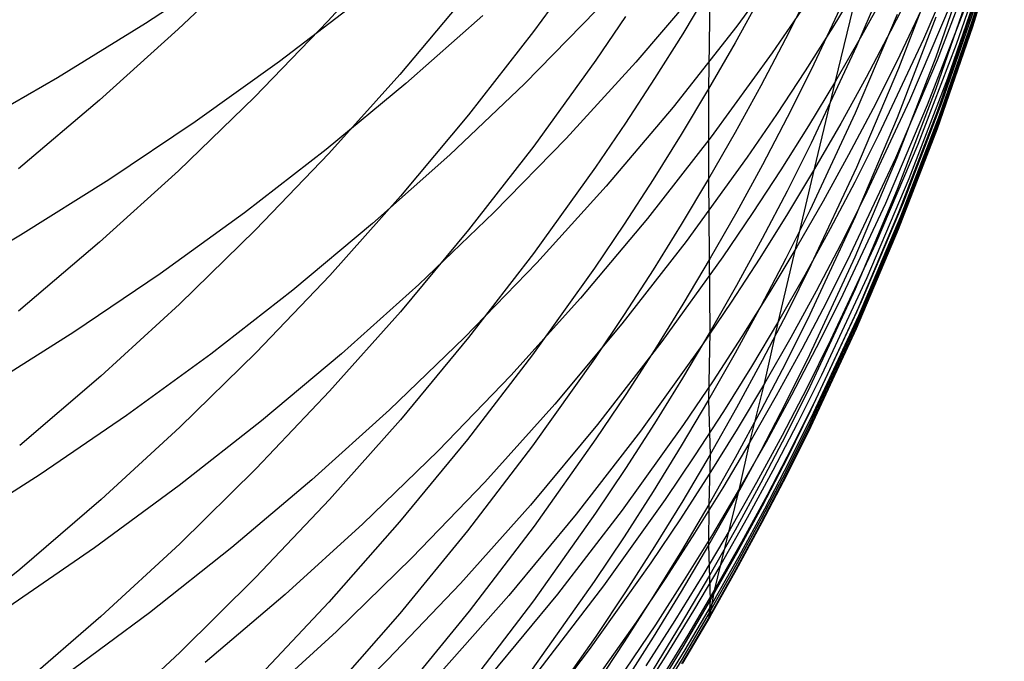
# Model space of a CAD drawing. Extents: x -383 to 1849, y -1185 to -529.
# Tile 671 of 870: x 1799.87 to 1804.32, y -1112.72 to -1109.82. Entities that reach past the tile are written whole.
import ezdxf

# ---------------------------------------------------------------- set-up
doc = ezdxf.new("R2010")
doc.units = 0
doc.layers.add('PREDEFINITO', color=7, linetype='CONTINUOUS')

msp = doc.modelspace()

# ---------------------------------------------------------------- linework, layer by layer
at = {"layer": 'PREDEFINITO'}
for p, q in [((1803.5598, -1110.0993, 554.1306), (1803.7803, -1109.1878, 550.583)), ((1804.3196, -1109.3697, 574.238), (1804.1751, -1109.8368, 574.2137)), ((1804.3183, -1109.3857, 577.8473), (1804.1737, -1109.8534, 577.8415)), ((1804.3229, -1109.3872, 575.9942), (1804.1784, -1109.8541, 575.9744)), ((1801.5869, -1109.4738, 606.3548), (1801.2667, -1109.8277, 606.4603)), ((1802.4758, -1109.4883, 602.3701), (1802.1955, -1109.8751, 602.4689)), ((1803.388, -1109.4747, 548.5243), (1803.1137, -1109.8507, 548.3796)), ((1803.8449, -1109.4971, 590.8551), (1803.6547, -1109.9425, 590.9142)), ((1804.1459, -1109.4711, 559.908), (1803.9579, -1109.9106, 559.8096)), ((1804.264, -1109.4762, 567.1505), (1804.1053, -1109.9345, 567.0897)), ((1800.934, -1109.5333, 608.4057), (1800.5895, -1109.8649, 608.5117)), ((1804.1725, -1109.5293, 583.3648), (1804.0128, -1109.991, 583.3885)), ((1804.1926, -1109.5549, 563.5385), (1804.0191, -1110.0046, 563.4586)), ((1800.8305, -1109.5803, 538.0813), (1800.4412, -1109.8386, 537.9281)), ((1804.0397, -1109.5806, 558.0359), (1803.8369, -1110.011, 557.9289)), ((1804.0192, -1109.5879, 587.1103), (1803.8444, -1110.042, 587.1512)), ((1803.655, -1109.6121, 592.759), (1803.4497, -1110.0492, 592.826)), ((1804.2246, -1109.6288, 568.9199), (1804.0654, -1110.0883, 568.8688)), ((1802.9591, -1109.66, 546.456), (1802.6576, -1110.0145, 546.3072)), ((1802.9929, -1109.6803, 598.5087), (1802.8691, -1109.8856, 598.5527)), ((1802.9929, -1109.6803, 598.5087), (1802.9863, -1110.1346, 596.6699)), ((1803.6692, -1109.6546, 552.3536), (1803.5476, -1109.8553, 552.288)), ((1803.7919, -1109.6891, 554.2538), (1803.6778, -1109.8952, 554.192)), ((1803.9152, -1109.6634, 556.1488), (1803.8085, -1109.8747, 556.091)), ((1804.1738, -1109.6726, 581.5177), (1804.014, -1110.1345, 581.5333)), ((1801.4167, -1109.7276, 540.1827), (1801.0463, -1110.0115, 540.0287)), ((1801.8969, -1109.7048, 604.413), (1801.59, -1110.0706, 604.5142)), ((1803.2219, -1109.7161, 596.5887), (1803.106, -1109.9264, 596.6295)), ((1803.4423, -1109.6932, 594.672), (1803.334, -1109.9083, 594.7094)), ((1804.0833, -1109.7466, 561.682), (1803.895, -1110.1879, 561.5931)), ((1804.1486, -1109.7575, 565.3128), (1803.9747, -1110.2085, 565.2427)), ((1804.1789, -1109.7765, 579.6534), (1804.0193, -1110.2385, 579.6599)), ((1804.1998, -1109.735, 570.6939), (1804.0404, -1110.1955, 570.6527)), ((1801.9664, -1109.8027, 542.2762), (1801.6179, -1110.1109, 542.1228)), ((1802.4801, -1109.7797, 544.3689), (1802.1545, -1110.1114, 544.2173)), ((1802.611, -1109.8073, 600.4838), (1802.4762, -1110.005, 600.5302)), ((1803.4058, -1109.7795, 550.3741), (1803.2736, -1109.9724, 550.3054)), ((1803.839, -1109.7985, 589.0099), (1803.6487, -1110.2453, 589.0597)), ((1804.0137, -1109.8103, 585.2574), (1803.8388, -1110.2654, 585.2891)), ((1804.1886, -1109.7958, 572.4702), (1804.0291, -1110.2569, 572.4391)), ((1800.4412, -1109.8386, 537.9281), (1800.0427, -1110.0855, 537.7792)), ((1800.5895, -1109.8649, 608.5117), (1800.2335, -1110.1859, 608.6143)), ((1801.2667, -1109.8277, 606.4603), (1800.9342, -1110.1716, 606.5628)), ((1803.1137, -1109.8507, 548.3796), (1802.8255, -1110.2174, 548.237)), ((1803.5476, -1109.8553, 552.288), (1803.4222, -1110.0538, 552.2229)), ((1804.1737, -1109.8534, 577.8415), (1804.014, -1110.3155, 577.8357)), ((1804.1751, -1109.8368, 574.2137), (1804.0154, -1110.2984, 574.1897)), ((1804.1784, -1109.8541, 575.9744), (1804.0187, -1110.3157, 575.9548)), ((1802.1955, -1109.8751, 602.4689), (1801.9014, -1110.2526, 602.5654)), ((1802.8691, -1109.8856, 598.5527), (1802.7416, -1110.0886, 598.5962)), ((1803.334, -1109.9083, 594.7094), (1803.2219, -1110.1214, 594.7464)), ((1803.6778, -1109.8952, 554.192), (1803.5598, -1110.0993, 554.1306)), ((1803.8085, -1109.8747, 556.091), (1803.698, -1110.0841, 556.0335)), ((1803.9579, -1109.9106, 559.8096), (1803.7546, -1110.3431, 559.7121)), ((1803.106, -1109.9264, 596.6295), (1802.9863, -1110.1346, 596.6699)), ((1803.6547, -1109.9425, 590.9142), (1803.4492, -1110.3809, 590.9723)), ((1804.1053, -1109.9345, 567.0897), (1803.9314, -1110.3867, 567.0293)), ((1803.2736, -1109.9724, 550.3054), (1802.9985, -1110.3512, 550.1693)), ((1804.0128, -1109.991, 583.3885), (1803.8378, -1110.4466, 583.4118)), ((1801.0463, -1110.0115, 540.0287), (1800.6658, -1110.2844, 539.8783)), ((1802.4762, -1110.005, 600.5302), (1802.1958, -1110.3936, 600.6214)), ((1802.6576, -1110.0145, 546.3072), (1802.3432, -1110.3593, 546.1609)), ((1803.8444, -1110.042, 587.1512), (1803.6543, -1110.4896, 587.1914)), ((1803.8369, -1110.011, 557.9289), (1803.7298, -1110.2234, 557.8758)), ((1804.0191, -1110.0046, 563.4586), (1803.8304, -1110.4476, 563.3794)), ((1800.0427, -1110.0855, 537.7792), (1799.6354, -1110.3207, 537.6346)), ((1801.59, -1110.0706, 604.5142), (1801.2702, -1110.4266, 604.6127)), ((1802.7416, -1110.0886, 598.5962), (1802.6104, -1110.2895, 598.6392)), ((1803.4222, -1110.0538, 552.2229), (1803.2932, -1110.2502, 552.1581)), ((1803.4497, -1110.0492, 592.826), (1803.3414, -1110.265, 592.8591)), ((1803.698, -1110.0841, 556.0335), (1803.5836, -1110.2914, 555.9764)), ((1804.0654, -1110.0883, 568.8688), (1803.891, -1110.5419, 568.8181)), ((1801.6179, -1110.1109, 542.1228), (1801.2583, -1110.4084, 541.9727)), ((1802.1545, -1110.1114, 544.2173), (1801.8168, -1110.4329, 544.0686)), ((1802.9863, -1110.1346, 596.6699), (1802.8628, -1110.3407, 596.7099)), ((1802.9863, -1110.1346, 596.6699), (1802.9863, -1110.5415, 594.8194)), ((1803.2219, -1110.1214, 594.7464), (1803.106, -1110.3325, 594.7831)), ((1803.5598, -1110.0993, 554.1306), (1803.4381, -1110.3013, 554.0695)), ((1803.4655, -1110.4967, 555.9195), (1803.5598, -1110.0993, 554.1306)), ((1804.014, -1110.1345, 581.5333), (1803.839, -1110.5904, 581.5487)), ((1800.9342, -1110.1716, 606.5628), (1800.5897, -1110.5051, 606.6622)), ((1800.2335, -1110.1859, 608.6143), (1799.8667, -1110.4962, 608.7135)), ((1802.8255, -1110.2174, 548.237), (1802.5239, -1110.5746, 548.0967)), ((1803.7298, -1110.2234, 557.8758), (1803.6188, -1110.4338, 557.8229)), ((1803.895, -1110.1879, 561.5931), (1803.6914, -1110.6222, 561.5051)), ((1803.9747, -1110.2085, 565.2427), (1803.7855, -1110.6529, 565.1731)), ((1804.0404, -1110.1955, 570.6527), (1803.8657, -1110.6499, 570.6118)), ((1801.9014, -1110.2526, 602.5654), (1801.594, -1110.6206, 602.6595)), ((1803.2932, -1110.2502, 552.1581), (1803.1604, -1110.4442, 552.0938)), ((1803.3414, -1110.265, 592.8591), (1803.2293, -1110.4788, 592.8919)), ((1803.6487, -1110.2453, 589.0597), (1803.4432, -1110.6849, 589.1086)), ((1803.8388, -1110.2654, 585.2891), (1803.6487, -1110.7138, 585.3203)), ((1804.0193, -1110.2385, 579.6599), (1803.8444, -1110.6945, 579.6663)), ((1804.0291, -1110.2569, 572.4391), (1803.8543, -1110.7119, 572.4083)), ((1800.6658, -1110.2844, 539.8783), (1800.2756, -1110.546, 539.7319)), ((1802.6104, -1110.2895, 598.6392), (1802.4756, -1110.4881, 598.6817)), ((1803.4381, -1110.3013, 554.0695), (1803.3126, -1110.501, 554.0089)), ((1803.5836, -1110.2914, 555.9764), (1803.4655, -1110.4967, 555.9195)), ((1804.0154, -1110.2984, 574.1897), (1803.8405, -1110.7539, 574.1659)), ((1802.9985, -1110.3512, 550.1693), (1802.7095, -1110.7208, 550.0353)), ((1802.8628, -1110.3407, 596.7099), (1802.7355, -1110.5446, 596.7494)), ((1803.106, -1110.3325, 594.7831), (1802.9863, -1110.5415, 594.8194)), ((1803.7546, -1110.3431, 559.7121), (1803.6472, -1110.5565, 559.6637)), ((1804.014, -1110.3155, 577.8357), (1803.839, -1110.7716, 577.8301)), ((1804.0187, -1110.3157, 575.9548), (1803.8438, -1110.7712, 575.9354)), ((1802.1958, -1110.3936, 600.6214), (1801.9015, -1110.7728, 600.7105)), ((1802.3432, -1110.3593, 546.1609), (1802.0162, -1110.6941, 546.0172)), ((1803.4492, -1110.3809, 590.9723), (1803.3408, -1110.5973, 591.001)), ((1803.9314, -1110.3867, 567.0293), (1803.7422, -1110.8324, 566.9694)), ((1801.2583, -1110.4084, 541.9727), (1800.8881, -1110.695, 541.826)), ((1801.2702, -1110.4266, 604.6127), (1800.9381, -1110.7725, 604.7084)), ((1801.8168, -1110.4329, 544.0686), (1801.4676, -1110.744, 543.9229)), ((1803.1604, -1110.4442, 552.0938), (1802.8842, -1110.8256, 551.9665)), ((1803.6188, -1110.4338, 557.8229), (1803.504, -1110.6422, 557.7704)), ((1802.4756, -1110.4881, 598.6817), (1802.1953, -1110.8784, 598.7653)), ((1803.2293, -1110.4788, 592.8919), (1803.1133, -1110.6905, 592.9243)), ((1803.6543, -1110.4896, 587.1914), (1803.4491, -1110.9301, 587.231)), ((1803.8304, -1110.4476, 563.3794), (1803.6264, -1110.8836, 563.3009)), ((1803.8378, -1110.4466, 583.4118), (1803.6477, -1110.8955, 583.4348)), ((1800.5897, -1110.5051, 606.6622), (1800.2338, -1110.8281, 606.7585)), ((1803.3126, -1110.501, 554.0089), (1803.1835, -1110.6985, 553.9486)), ((1803.3022, -1111.1847, 559.52), (1803.4655, -1110.4967, 555.9195)), ((1803.4655, -1110.4967, 555.9195), (1803.3435, -1110.6998, 555.8631)), ((1800.2756, -1110.546, 539.7319), (1799.8761, -1110.7962, 539.5895)), ((1802.5239, -1110.5746, 548.0967), (1802.2093, -1110.922, 547.9587)), ((1802.7355, -1110.5446, 596.7494), (1802.6046, -1110.7463, 596.7885)), ((1802.9863, -1110.5415, 594.8194), (1802.8628, -1110.7483, 594.8554)), ((1802.9863, -1110.5415, 594.8194), (1802.9925, -1111.2342, 591.0855)), ((1803.6472, -1110.5565, 559.6637), (1803.536, -1110.768, 559.6155)), ((1803.891, -1110.5419, 568.8181), (1803.7014, -1110.9888, 568.7679)), ((1801.594, -1110.6206, 602.6595), (1801.2737, -1110.9786, 602.751)), ((1803.3408, -1110.5973, 591.001), (1803.2285, -1110.8116, 591.0294)), ((1803.6914, -1110.6222, 561.5051), (1803.5838, -1110.8365, 561.4614)), ((1803.839, -1110.5904, 581.5487), (1803.6487, -1111.0397, 581.5638)), ((1803.504, -1110.6422, 557.7704), (1803.3854, -1110.8485, 557.7182)), ((1803.7855, -1110.6529, 565.1731), (1803.5811, -1111.0903, 565.1041)), ((1803.8657, -1110.6499, 570.6118), (1803.6759, -1111.0977, 570.5713)), ((1800.8881, -1110.695, 541.826), (1800.5078, -1110.9705, 541.683)), ((1802.0162, -1110.6941, 546.0172), (1801.6772, -1111.0187, 545.8762)), ((1803.1133, -1110.6905, 592.9243), (1802.9936, -1110.9002, 592.9565)), ((1803.1835, -1110.6985, 553.9486), (1803.0507, -1110.8938, 553.8888)), ((1803.3435, -1110.6998, 555.8631), (1803.2178, -1110.9007, 555.8069)), ((1803.4432, -1110.6849, 589.1086), (1803.3347, -1110.9018, 589.1328)), ((1803.8444, -1110.6945, 579.6663), (1803.6544, -1111.1439, 579.6726)), ((1803.8543, -1110.7119, 572.4083), (1803.6643, -1111.1603, 572.3778)), ((1801.4676, -1110.744, 543.9229), (1801.1073, -1111.0444, 543.7803)), ((1802.7095, -1110.7208, 550.0353), (1802.4071, -1111.0808, 549.9034)), ((1802.6046, -1110.7463, 596.7885), (1802.47, -1110.9456, 596.8272)), ((1802.8628, -1110.7483, 594.8554), (1802.7356, -1110.953, 594.8909)), ((1803.6487, -1110.7138, 585.3203), (1803.4433, -1111.155, 585.3511)), ((1803.8405, -1110.7539, 574.1659), (1803.6504, -1111.2028, 574.1424)), ((1799.8761, -1110.7962, 539.5895), (1799.4679, -1111.0345, 539.4514)), ((1800.9381, -1110.7725, 604.7084), (1800.5942, -1111.1081, 604.8013)), ((1801.9015, -1110.7728, 600.7105), (1801.594, -1111.1425, 600.7972)), ((1803.536, -1110.768, 559.6155), (1803.421, -1110.9774, 559.5676)), ((1803.839, -1110.7716, 577.8301), (1803.6489, -1111.2211, 577.8245)), ((1803.8438, -1110.7712, 575.9354), (1803.6536, -1111.2201, 575.9163)), ((1800.2338, -1110.8281, 606.7585), (1799.867, -1111.1403, 606.8516)), ((1802.8842, -1110.8256, 551.9665), (1802.5942, -1111.1977, 551.8411)), ((1803.2285, -1110.8116, 591.0294), (1803.1124, -1111.024, 591.0576)), ((1803.5838, -1110.8365, 561.4614), (1803.4725, -1111.0489, 561.4179)), ((1803.7422, -1110.8324, 566.9694), (1803.5378, -1111.2711, 566.9101)), ((1802.1953, -1110.8784, 598.7653), (1801.9011, -1111.2593, 598.8469)), ((1803.3854, -1110.8485, 557.7182), (1803.263, -1111.0527, 557.6662)), ((1803.6264, -1110.8836, 563.3009), (1803.5187, -1111.0987, 563.2619)), ((1802.2093, -1110.922, 547.9587), (1801.8823, -1111.2594, 547.8232)), ((1803.0507, -1110.8938, 553.8888), (1802.7744, -1111.2775, 553.7703)), ((1802.9936, -1110.9002, 592.9565), (1802.87, -1111.1077, 592.9883)), ((1803.2178, -1110.9007, 555.8069), (1803.0884, -1111.0994, 555.7512)), ((1803.3347, -1110.9018, 589.1328), (1803.2224, -1111.1168, 589.1568)), ((1803.4491, -1110.9301, 587.231), (1803.3407, -1111.1475, 587.2506)), ((1803.6477, -1110.8955, 583.4348), (1803.4424, -1111.3373, 583.4575)), ((1800.5078, -1110.9705, 541.683), (1800.1177, -1111.2346, 541.5436)), ((1801.2737, -1110.9786, 602.751), (1800.941, -1111.3266, 602.84)), ((1802.47, -1110.9456, 596.8272), (1802.1903, -1111.3375, 596.9032)), ((1802.7356, -1110.953, 594.8909), (1802.6047, -1111.1553, 594.9261)), ((1803.421, -1110.9774, 559.5676), (1803.3022, -1111.1847, 559.52)), ((1801.6772, -1111.0187, 545.8762), (1801.3267, -1111.3328, 545.7381)), ((1803.1124, -1111.024, 591.0576), (1802.9925, -1111.2342, 591.0855)), ((1803.7014, -1110.9888, 568.7679), (1803.4966, -1111.4285, 568.7182)), ((1801.1073, -1111.0444, 543.7803), (1800.7364, -1111.3338, 543.641)), ((1803.263, -1111.0527, 557.6662), (1803.1368, -1111.2547, 557.6146)), ((1803.4725, -1111.0489, 561.4179), (1803.3573, -1111.2592, 561.3747)), ((1803.6487, -1111.0397, 581.5638), (1803.4432, -1111.4817, 581.5787)), ((1800.5942, -1111.1081, 604.8013), (1800.2388, -1111.433, 604.8912)), ((1802.4071, -1111.0808, 549.9034), (1802.0918, -1111.431, 549.7737)), ((1802.87, -1111.1077, 592.9883), (1802.7427, -1111.313, 593.0198)), ((1803.0884, -1111.0994, 555.7512), (1802.9553, -1111.2958, 555.6958)), ((1803.5187, -1111.0987, 563.2619), (1803.4073, -1111.3119, 563.2232)), ((1803.6759, -1111.0977, 570.5713), (1803.4708, -1111.5383, 570.5312)), ((1803.5811, -1111.0903, 565.1041), (1803.4732, -1111.3061, 565.0699)), ((1801.594, -1111.1425, 600.7972), (1801.2735, -1111.5022, 600.8817)), ((1802.6047, -1111.1553, 594.9261), (1802.4701, -1111.3554, 594.9608)), ((1803.2224, -1111.1168, 589.1568), (1803.1063, -1111.3297, 589.1805)), ((1803.3407, -1111.1475, 587.2506), (1803.2286, -1111.3629, 587.2699)), ((1803.4433, -1111.155, 585.3511), (1803.335, -1111.3728, 585.3662)), ((1803.6544, -1111.1439, 579.6726), (1803.4491, -1111.5861, 579.6787)), ((1802.5942, -1111.1977, 551.8411), (1802.2907, -1111.5601, 551.7177)), ((1803.3022, -1111.1847, 559.52), (1803.1795, -1111.3898, 559.4727)), ((1803.2383, -1111.4674, 561.3317), (1803.3022, -1111.1847, 559.52)), ((1803.6504, -1111.2028, 574.1424), (1803.4451, -1111.6445, 574.1193)), ((1803.6643, -1111.1603, 572.3778), (1803.459, -1111.6017, 572.3477)), ((1800.1177, -1111.2346, 541.5436), (1799.7184, -1111.4871, 541.4082)), ((1802.9925, -1111.2342, 591.0855), (1802.8688, -1111.4423, 591.1131)), ((1802.9925, -1111.2342, 591.0855), (1802.9864, -1111.5405, 589.2039)), ((1803.6489, -1111.2211, 577.8245), (1803.4435, -1111.6634, 577.819)), ((1803.6536, -1111.2201, 575.9163), (1803.4482, -1111.6619, 575.8976)), ((1801.8823, -1111.2594, 547.8232), (1801.5434, -1111.5864, 547.6903)), ((1801.9011, -1111.2593, 598.8469), (1801.5936, -1111.6305, 598.9265)), ((1802.7744, -1111.2775, 553.7703), (1802.4843, -1111.6517, 553.6536)), ((1803.1368, -1111.2547, 557.6146), (1803.0069, -1111.4544, 557.5634)), ((1803.3573, -1111.2592, 561.3747), (1803.2383, -1111.4674, 561.3317)), ((1803.5378, -1111.2711, 566.9101), (1803.4299, -1111.4876, 566.8806)), ((1800.7364, -1111.3338, 543.641), (1800.3554, -1111.6121, 543.5052)), ((1800.941, -1111.3266, 602.84), (1800.5964, -1111.6642, 602.9262)), ((1801.3267, -1111.3328, 545.7381), (1800.9651, -1111.6362, 545.603)), ((1802.7427, -1111.313, 593.0198), (1802.6117, -1111.5161, 593.0509)), ((1802.9553, -1111.2958, 555.6958), (1802.6786, -1111.6817, 555.5862)), ((1803.1063, -1111.3297, 589.1805), (1802.9864, -1111.5405, 589.2039)), ((1803.4073, -1111.3119, 563.2232), (1803.292, -1111.523, 563.1846)), ((1803.4732, -1111.3061, 565.0699), (1803.3614, -1111.52, 565.0359)), ((1802.1903, -1111.3375, 596.9032), (1801.8967, -1111.7198, 596.9773)), ((1802.4701, -1111.3554, 594.9608), (1802.1904, -1111.7487, 595.0292)), ((1803.2286, -1111.3629, 587.2699), (1803.1126, -1111.5763, 587.2891)), ((1803.335, -1111.3728, 585.3662), (1803.2228, -1111.5886, 585.3812)), ((1803.4424, -1111.3373, 583.4575), (1803.334, -1111.5554, 583.4686)), ((1803.1795, -1111.3898, 559.4727), (1803.0531, -1111.5928, 559.4256)), ((1800.2388, -1111.433, 604.8912), (1799.8725, -1111.7471, 604.9781)), ((1802.0918, -1111.431, 549.7737), (1801.764, -1111.7712, 549.6463)), ((1802.8688, -1111.4423, 591.1131), (1802.7413, -1111.6482, 591.1404)), ((1803.0069, -1111.4544, 557.5634), (1802.8733, -1111.6519, 557.5125)), ((1803.2383, -1111.4674, 561.3317), (1803.1155, -1111.6735, 561.289)), ((1803.1729, -1111.732, 563.1463), (1803.2383, -1111.4674, 561.3317)), ((1803.4966, -1111.4285, 568.7182), (1803.3885, -1111.6456, 568.6935)), ((1801.2735, -1111.5022, 600.8817), (1800.9407, -1111.8518, 600.9638)), ((1803.4299, -1111.4876, 566.8806), (1803.3182, -1111.7021, 566.8514)), ((1803.4432, -1111.4817, 581.5787), (1803.3347, -1111.6999, 581.5861)), ((1802.6117, -1111.5161, 593.0509), (1802.4771, -1111.7169, 593.0817)), ((1802.9864, -1111.5405, 589.2039), (1802.8627, -1111.7491, 589.2272)), ((1802.9864, -1111.5405, 589.2039), (1802.9929, -1111.7876, 587.3081)), ((1803.292, -1111.523, 563.1846), (1803.1729, -1111.732, 563.1463)), ((1803.334, -1111.5554, 583.4686), (1803.2218, -1111.7714, 583.4797)), ((1803.3614, -1111.52, 565.0359), (1803.2459, -1111.7319, 565.0021)), ((1803.4708, -1111.5383, 570.5312), (1803.3626, -1111.7558, 570.5114)), ((1801.5434, -1111.5864, 547.6903), (1801.1929, -1111.9029, 547.5601)), ((1802.2907, -1111.5601, 551.7177), (1801.9743, -1111.9127, 551.5964)), ((1803.0531, -1111.5928, 559.4256), (1802.923, -1111.7935, 559.3789)), ((1803.1126, -1111.5763, 587.2891), (1802.9929, -1111.7876, 587.3081)), ((1803.2228, -1111.5886, 585.3812), (1803.1068, -1111.8023, 585.3961)), ((1803.4491, -1111.5861, 579.6787), (1803.3408, -1111.8044, 579.6818)), ((1803.459, -1111.6017, 572.3477), (1803.3507, -1111.8195, 572.3328)), ((1800.3554, -1111.6121, 543.5052), (1799.9647, -1111.8789, 543.3729)), ((1800.9651, -1111.6362, 545.603), (1800.5929, -1111.9286, 545.471)), ((1801.5936, -1111.6305, 598.9265), (1801.2732, -1111.9918, 599.0039)), ((1803.3885, -1111.6456, 568.6935), (1803.2766, -1111.8606, 568.669)), ((1803.4451, -1111.6445, 574.1193), (1803.3367, -1111.8626, 574.1078)), ((1800.5964, -1111.6642, 602.9262), (1800.2403, -1111.9912, 603.0098)), ((1802.4843, -1111.6517, 553.6536), (1802.1808, -1112.0163, 553.5388)), ((1802.6786, -1111.6817, 555.5862), (1802.388, -1112.0582, 555.4783)), ((1802.8733, -1111.6519, 557.5125), (1802.5956, -1112.04, 557.4118)), ((1802.7413, -1111.6482, 591.1404), (1802.6101, -1111.8518, 591.1674)), ((1803.1155, -1111.6735, 561.289), (1802.9889, -1111.8773, 561.2466)), ((1803.4435, -1111.6634, 577.819), (1803.3352, -1111.8817, 577.8163)), ((1803.4482, -1111.6619, 575.8976), (1803.3398, -1111.8799, 575.8883)), ((1801.8967, -1111.7198, 596.9773), (1801.5899, -1112.0924, 597.0496)), ((1802.4771, -1111.7169, 593.0817), (1802.1972, -1112.1115, 593.1422)), ((1803.1729, -1111.732, 563.1463), (1803.05, -1111.9389, 563.1083)), ((1803.2459, -1111.7319, 565.0021), (1803.1265, -1111.9416, 564.9685)), ((1803.1265, -1111.9416, 564.9685), (1803.1729, -1111.732, 563.1463)), ((1803.3182, -1111.7021, 566.8514), (1803.2026, -1111.9145, 566.8223)), ((1803.3347, -1111.6999, 581.5861), (1803.2224, -1111.9161, 581.5934)), ((1801.764, -1111.7712, 549.6463), (1801.4242, -1112.101, 549.5214)), ((1802.1904, -1111.7487, 595.0292), (1801.8969, -1112.1324, 595.0958)), ((1802.8627, -1111.7491, 589.2272), (1802.7353, -1111.9555, 589.2502)), ((1803.2218, -1111.7714, 583.4797), (1803.1058, -1111.9854, 583.4907)), ((1803.3626, -1111.7558, 570.5114), (1803.2506, -1111.9713, 570.4916)), ((1802.923, -1111.7935, 559.3789), (1802.7893, -1111.9919, 559.3326)), ((1802.9929, -1111.7876, 587.3081), (1802.8693, -1111.9966, 587.3269)), ((1802.9929, -1111.7876, 587.3081), (1802.9871, -1112.0139, 585.4109)), ((1803.1068, -1111.8023, 585.3961), (1802.9871, -1112.0139, 585.4109)), ((1803.3408, -1111.8044, 579.6818), (1803.2286, -1112.0207, 579.6848)), ((1803.3507, -1111.8195, 572.3328), (1803.2385, -1112.0353, 572.318)), ((1800.9407, -1111.8518, 600.9638), (1800.5959, -1112.191, 601.0434)), ((1802.6101, -1111.8518, 591.1674), (1802.4753, -1112.0531, 591.1941)), ((1803.2766, -1111.8606, 568.669), (1803.1609, -1112.0736, 568.6446)), ((1803.3367, -1111.8626, 574.1078), (1803.2245, -1112.0786, 574.0965)), ((1799.9647, -1111.8789, 543.3729), (1799.5648, -1112.134, 543.2443)), ((1801.1929, -1111.9029, 547.5601), (1800.8313, -1112.2086, 547.4327)), ((1801.9743, -1111.9127, 551.5964), (1801.6454, -1112.2552, 551.4772)), ((1802.9889, -1111.8773, 561.2466), (1802.8587, -1112.079, 561.2045)), ((1803.2026, -1111.9145, 566.8223), (1803.0833, -1112.1249, 566.7934)), ((1803.3352, -1111.8817, 577.8163), (1803.223, -1112.0979, 577.8136)), ((1803.3398, -1111.8799, 575.8883), (1803.2275, -1112.096, 575.8791)), ((1800.5929, -1111.9286, 545.471), (1800.2105, -1112.2098, 545.3423)), ((1802.7353, -1111.9555, 589.2502), (1802.6041, -1112.1596, 589.2729)), ((1803.05, -1111.9389, 563.1083), (1802.9233, -1112.1435, 563.0705)), ((1803.1265, -1111.9416, 564.9685), (1803.0033, -1112.1492, 564.9351)), ((1803.0414, -1112.2844, 568.6205), (1803.1265, -1111.9416, 564.9685)), ((1803.2224, -1111.9161, 581.5934), (1803.1063, -1112.1302, 581.6006)), ((1800.2403, -1111.9912, 603.0098), (1799.8733, -1112.3072, 603.0906)), ((1801.2732, -1111.9918, 599.0039), (1800.9405, -1112.3429, 599.0791)), ((1802.7893, -1111.9919, 559.3326), (1802.5111, -1112.3818, 559.2408)), ((1802.8693, -1111.9966, 587.3269), (1802.742, -1112.2035, 587.3455)), ((1803.1058, -1111.9854, 583.4907), (1802.9861, -1112.1972, 583.5015)), ((1803.2506, -1111.9713, 570.4916), (1803.1347, -1112.1847, 570.4721)), ((1802.1808, -1112.0163, 553.5388), (1801.8644, -1112.371, 553.426)), ((1802.5956, -1112.04, 557.4118), (1802.3039, -1112.4186, 557.3126)), ((1802.9871, -1112.0139, 585.4109), (1802.8635, -1112.2232, 585.4254)), ((1802.9871, -1112.0139, 585.4109), (1802.9861, -1112.1972, 583.5015)), ((1803.2286, -1112.0207, 579.6848), (1803.1127, -1112.2349, 579.6878)), ((1803.2385, -1112.0353, 572.318), (1803.1225, -1112.2491, 572.3032)), ((1801.5899, -1112.0924, 597.0496), (1801.2702, -1112.4551, 597.1199)), ((1802.388, -1112.0582, 555.4783), (1802.0841, -1112.425, 555.3722)), ((1802.4753, -1112.0531, 591.1941), (1802.195, -1112.4488, 591.2465)), ((1802.8587, -1112.079, 561.2045), (1802.7248, -1112.2783, 561.1626)), ((1803.1609, -1112.0736, 568.6446), (1803.0414, -1112.2844, 568.6205)), ((1803.2245, -1112.0786, 574.0965), (1803.1086, -1112.2925, 574.0852)), ((1801.4242, -1112.101, 549.5214), (1801.0729, -1112.4203, 549.399)), ((1801.8969, -1112.1324, 595.0958), (1801.5901, -1112.5064, 595.1608)), ((1802.1972, -1112.1115, 593.1422), (1801.9035, -1112.4966, 593.2013)), ((1803.0833, -1112.1249, 566.7934), (1802.9601, -1112.3331, 566.7647)), ((1803.1063, -1112.1302, 581.6006), (1802.9864, -1112.3422, 581.6078)), ((1803.223, -1112.0979, 577.8136), (1803.107, -1112.3122, 577.8109)), ((1803.2275, -1112.096, 575.8791), (1803.1114, -1112.31, 575.87)), ((1802.6041, -1112.1596, 589.2729), (1802.4693, -1112.3614, 589.2954)), ((1802.9233, -1112.1435, 563.0705), (1802.793, -1112.3458, 563.033)), ((1803.0033, -1112.1492, 564.9351), (1802.8763, -1112.3545, 564.9019)), ((1800.2105, -1112.2098, 545.3423), (1799.8185, -1112.4795, 545.2169)), ((1800.5959, -1112.191, 601.0434), (1800.2398, -1112.5195, 601.1205)), ((1800.8313, -1112.2086, 547.4327), (1800.4592, -1112.5033, 547.3084)), ((1802.742, -1112.2035, 587.3455), (1802.611, -1112.4081, 587.3639)), ((1802.8635, -1112.2232, 585.4254), (1802.7362, -1112.4304, 585.4399)), ((1802.9861, -1112.1972, 583.5015), (1802.8625, -1112.4069, 583.5122)), ((1802.9861, -1112.1972, 583.5015), (1802.9929, -1112.4471, 579.6908)), ((1803.1347, -1112.1847, 570.4721), (1803.0151, -1112.396, 570.4526)), ((1801.6454, -1112.2552, 551.4772), (1801.3045, -1112.5873, 551.3604)), ((1803.1127, -1112.2349, 579.6878), (1802.9929, -1112.4471, 579.6908)), ((1803.1225, -1112.2491, 572.3032), (1803.0027, -1112.4608, 572.2887)), ((1799.8733, -1112.3072, 603.0906), (1799.4958, -1112.6121, 603.1685)), ((1802.7248, -1112.2783, 561.1626), (1802.4463, -1112.6701, 561.0799)), ((1803.0414, -1112.2844, 568.6205), (1802.9181, -1112.4931, 568.5964)), ((1803.107, -1112.3122, 577.8109), (1802.9872, -1112.5242, 577.8083)), ((1803.1086, -1112.2925, 574.0852), (1802.9888, -1112.5044, 574.0741)), ((1803.1114, -1112.31, 575.87), (1802.9916, -1112.5219, 575.861)), ((1803.0151, -1112.396, 570.4526), (1803.0414, -1112.2844, 568.6205)), ((1800.9405, -1112.3429, 599.0791), (1800.5958, -1112.6836, 599.152)), ((1802.793, -1112.3458, 563.033), (1802.659, -1112.5459, 562.9957)), ((1802.8763, -1112.3545, 564.9019), (1802.7457, -1112.5576, 564.869)), ((1802.9601, -1112.3331, 566.7647), (1802.8332, -1112.539, 566.7362)), ((1802.9864, -1112.3422, 581.6078), (1802.8628, -1112.552, 581.6148)), ((1801.8644, -1112.371, 553.426), (1801.5356, -1112.7154, 553.3152)), ((1802.4693, -1112.3614, 589.2954), (1802.1891, -1112.758, 589.3396)), ((1802.5111, -1112.3818, 559.2408), (1802.2191, -1112.7622, 559.1505)), ((1803.0151, -1112.396, 570.4526), (1802.8917, -1112.6051, 570.4333)), ((1803.0027, -1112.4608, 572.2887), (1803.0151, -1112.396, 570.4526)), ((1801.0729, -1112.4203, 549.399), (1800.7106, -1112.7287, 549.2793)), ((1802.0841, -1112.425, 555.3722), (1801.7672, -1112.7818, 555.2678)), ((1802.195, -1112.4488, 591.2465), (1801.9009, -1112.835, 591.2977)), ((1802.3039, -1112.4186, 557.3126), (1801.9989, -1112.7876, 557.215)), ((1802.611, -1112.4081, 587.3639), (1802.4764, -1112.6104, 587.3821)), ((1802.7362, -1112.4304, 585.4399), (1802.6052, -1112.6353, 585.4541)), ((1802.8625, -1112.4069, 583.5122), (1802.7352, -1112.6143, 583.5229)), ((1802.9929, -1112.4471, 579.6908), (1802.8693, -1112.657, 579.6937)), ((1802.9929, -1112.4471, 579.6908), (1802.9872, -1112.5242, 577.8083)), ((1801.2702, -1112.4551, 597.1199), (1800.9382, -1112.8074, 597.1883)), ((1802.9181, -1112.4931, 568.5964), (1802.7911, -1112.6995, 568.5726)), ((1803.0027, -1112.4608, 572.2887), (1802.8791, -1112.6703, 572.2742)), ((1802.9916, -1112.5219, 575.861), (1803.0027, -1112.4608, 572.2887)), ((1800.2398, -1112.5195, 601.1205), (1799.8726, -1112.837, 601.195)), ((1800.4592, -1112.5033, 547.3084), (1800.0769, -1112.7866, 547.187)), ((1801.5901, -1112.5064, 595.1608), (1801.2705, -1112.8703, 595.2241)), ((1801.9035, -1112.4966, 593.2013), (1801.5965, -1112.872, 593.2589)), ((1802.9872, -1112.5242, 577.8083), (1802.8636, -1112.7341, 577.8057)), ((1802.9888, -1112.5044, 574.0741), (1802.8652, -1112.714, 574.063)), ((1802.9916, -1112.5219, 575.861), (1802.8679, -1112.7315, 575.852)), ((1802.9872, -1112.5242, 577.8083), (1802.9916, -1112.5219, 575.861)), ((1802.659, -1112.5459, 562.9957), (1802.3805, -1112.939, 562.922)), ((1802.7457, -1112.5576, 564.869), (1802.6114, -1112.7585, 564.8363)), ((1802.8332, -1112.539, 566.7362), (1802.7027, -1112.7428, 566.708)), ((1802.8628, -1112.552, 581.6148), (1802.7353, -1112.7595, 581.6218)), ((1801.3045, -1112.5873, 551.3604), (1800.9521, -1112.9089, 551.2459)), ((1802.4764, -1112.6104, 587.3821), (1802.1965, -1113.008, 587.4179)), ((1802.7352, -1112.6143, 583.5229), (1802.6042, -1112.8194, 583.5334)), ((1802.8917, -1112.6051, 570.4333), (1802.7645, -1112.8119, 570.4141)), ((1802.4463, -1112.6701, 561.0799), (1802.1539, -1113.0524, 560.9984)), ((1802.6052, -1112.6353, 585.4541), (1802.4706, -1112.8378, 585.4682)), ((1802.8693, -1112.657, 579.6937), (1802.742, -1112.8647, 579.6966)), ((1802.8791, -1112.6703, 572.2742), (1802.7517, -1112.8775, 572.2598)), ((1800.5958, -1112.6836, 599.152), (1800.2397, -1113.0135, 599.2227)), ((1801.5356, -1112.7154, 553.3152), (1801.1949, -1113.0495, 553.2066)), ((1802.7911, -1112.6995, 568.5726), (1802.6603, -1112.9037, 568.5489)), ((1802.8652, -1112.714, 574.063), (1802.7379, -1112.9214, 574.0521))]:
    msp.add_line(p, q, dxfattribs=at)

doc.saveas('drawing.dxf')
